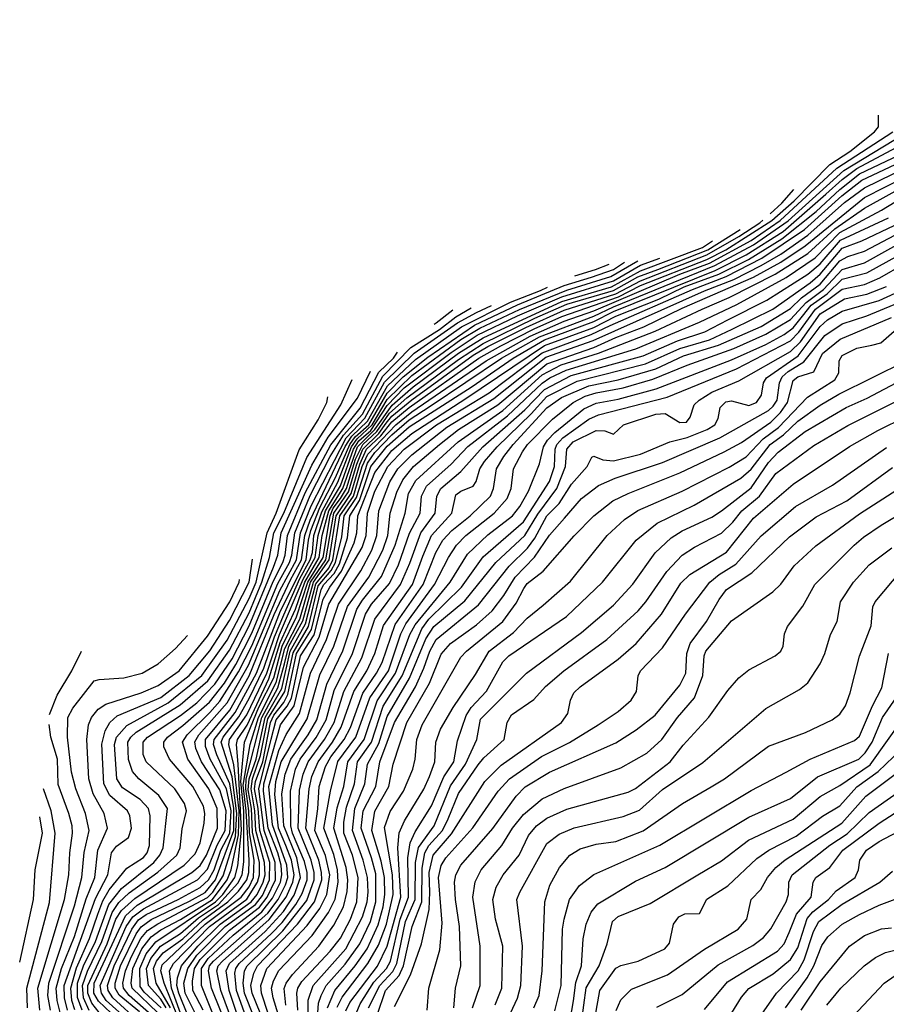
# Model space of a CAD drawing. Extents: x 997026 to 1115308, y 536381 to 619039.
# Tile 357 of 484: x 1028142 to 1031664, y 612529 to 616531. Entities that reach past the tile are written whole.
import ezdxf

# ---------------------------------------------------------------- set-up
doc = ezdxf.new("R2010")
doc.units = 0

msp = doc.modelspace()

# ---------------------------------------------------------------- linework, layer by layer
at = {"layer": '0CON20XD'}
for points in [[(1031155, 615531.4), (1031235, 615577.6), (1031344.9, 615655.1), (1031495, 615787.3), (1031575, 615848.2), (1031808.8, 615961.2), (1031965, 616051.2), (1032049.9, 616080.1), (1032262.1, 616107.9), (1032465, 616190.6), (1032635, 616230.8), (1032775, 616258.2), (1032872, 616285), (1033014.3, 616345), (1033053.5, 616375), (1033083.7, 616425), (1033090, 616465), (1033081.8, 616531)], [(1028786, 612474), (1028728.3, 612615), (1028715.9, 612665), (1028720.6, 612689.4), (1028894.9, 612855.1), (1029041.3, 612965), (1029074.1, 613005.9), (1029092.6, 613045), (1029095.1, 613114.9), (1029075.5, 613225.5), (1029073.1, 613315), (1029060.5, 613405), (1029062.5, 613445), (1029125.5, 613695), (1029191.6, 613815), (1029217.7, 613912.3), (1029235.4, 613984.6), (1029292.8, 614087.2), (1029335.6, 614245), (1029400.1, 614335), (1029428.4, 614515), (1029488.6, 614605), (1029524.3, 614725), (1029551.7, 614785), (1029609.8, 614840.2), (1029655, 614896.7), (1029725, 614954.2), (1030007.3, 615155), (1030097.2, 615205), (1030232.9, 615275), (1030345, 615324.3), (1030575.2, 615404.8), (1030665, 615450.1), (1030935, 615556.2), (1031012.1, 615595), (1031199.5, 615715), (1031289.6, 615795), (1031435, 615942), (1031515.4, 615994.6), (1031615.7, 616075), (1031632.5, 616095), (1031632.6, 616143.6)], [(1028859.4, 612485), (1028814.6, 612575), (1028809, 612615), (1028824.9, 612675), (1028861.6, 612728.4), (1028976.9, 612845), (1029100.5, 612935), (1029128.4, 612971.6), (1029157.6, 613035), (1029158, 613105), (1029118.2, 613235), (1029111.4, 613325), (1029095.9, 613405), (1029100, 613435), (1029129.9, 613515), (1029161, 613675), (1029174.5, 613704.5), (1029214.8, 613755.2), (1029231.8, 613788.2), (1029266.8, 613955), (1029328, 614052), (1029366.9, 614215), (1029377.4, 614235), (1029419.9, 614280.1), (1029441.2, 614318.8), (1029474.8, 614425.2), (1029484.2, 614515), (1029523.2, 614576.8), (1029569.6, 614715), (1029635, 614797.1), (1029725, 614876), (1029980.4, 615039.6), (1030147, 615155), (1030275, 615229.6), (1030475, 615303.7), (1030555.4, 615345), (1030968.1, 615511.9), (1031094.7, 615575.3), (1031245, 615670.5), (1031418.5, 615821.5), (1031485, 615881.7), (1031545, 615926.2), (1031925, 616129.3)], [(1028892.4, 612315), (1028788.2, 612575), (1028780.9, 612605), (1028782.8, 612637.2), (1028798.9, 612685), (1028865.4, 612765), (1028955.9, 612855), (1029082.9, 612945), (1029106.6, 612975), (1029131.5, 613025), (1029138.9, 613055), (1029137.2, 613105), (1029101.9, 613235), (1029097.9, 613315), (1029082.1, 613405), (1029087.5, 613445), (1029120.6, 613540.7), (1029150.7, 613689.3), (1029219.1, 613800.9), (1029252.6, 613957.4), (1029315.7, 614064.3), (1029355, 614229.8), (1029408.2, 614291.8), (1029426, 614325), (1029451.1, 614428.9), (1029460.9, 614515), (1029511.1, 614588.9), (1029555, 614728), (1029585, 614771.7), (1029655, 614844.1), (1029725, 614904.3), (1029810, 614960), (1030100.4, 615155), (1030255, 615242), (1030475, 615325.9), (1030555, 615364.4), (1030967.7, 615532.3), (1031124.4, 615615.6), (1031265, 615714.1), (1031491.9, 615918.1), (1031815.1, 616114.9)], [(1028858.4, 612315), (1028759.1, 612595), (1028751.2, 612665), (1028766.5, 612695), (1028912.7, 612845), (1029065, 612956.8), (1029108.7, 613025), (1029116.9, 613055), (1029116.7, 613105), (1029088.3, 613228.3), (1029083.6, 613325), (1029070.9, 613400.9), (1029074.1, 613445), (1029102.6, 613525), (1029138.8, 613695), (1029207.1, 613812.9), (1029241.4, 613965), (1029303.8, 614075), (1029345, 614238.6), (1029397.9, 614302.1), (1029414.5, 614335), (1029442.9, 614515), (1029498.4, 614595), (1029534, 614715), (1029557.1, 614765), (1029670, 614885), (1029735, 614937.1), (1030038, 615145), (1030217.1, 615245), (1030355, 615306.2), (1030475, 615347.2), (1030825, 615496.4), (1030945, 615541.7), (1031115, 615633.5), (1031233.1, 615715), (1031462.6, 615927.4), (1031691, 616075)], [(1028887.7, 612505), (1028846.1, 612585), (1028843.7, 612623.7), (1028852.6, 612675), (1028875, 612711.4), (1028995, 612830.1), (1029116.4, 612923.6), (1029148.1, 612965), (1029180.8, 613035), (1029179.6, 613105), (1029135.5, 613235), (1029113.1, 613405), (1029163.7, 613606.3), (1029183.9, 613685), (1029229.2, 613740.8), (1029246.1, 613773.9), (1029282.5, 613945), (1029338.8, 614031.2), (1029375, 614175.5), (1029401.8, 614225), (1029449.9, 614290.1), (1029501.3, 614405), (1029511.9, 614445), (1029516.2, 614515), (1029585, 614690.7), (1029655, 614780.5), (1029735, 614849.2), (1029955, 614991.5), (1030275, 615206.6), (1030475, 615280.2), (1030565, 615326.2), (1030740, 615395), (1030842.8, 615445), (1030983.1, 615496.9), (1031103.5, 615556.5), (1031240.1, 615639.9), (1031378.5, 615751.5), (1031475, 615841), (1031555, 615904.3), (1031717.8, 615982.2)], [(1028988.8, 612335), (1028880.8, 612605), (1028880, 612675), (1028907.1, 612715), (1029010, 612810), (1029125.6, 612904.4), (1029169.6, 612960.4), (1029201.5, 613025), (1029207.7, 613055), (1029203.9, 613095), (1029190.8, 613145), (1029151.7, 613245), (1029132.6, 613395), (1029134.4, 613425), (1029201.7, 613665), (1029258, 613742), (1029295, 613899), (1029358.3, 614021.7), (1029398.5, 614155), (1029534, 614386), (1029549.6, 614435), (1029555.9, 614525), (1029585, 614615.2), (1029638.3, 614715), (1029705.1, 614785), (1029836.2, 614885), (1030050.3, 615015), (1030265, 615177), (1030465, 615250.8), (1030541.6, 615288.4), (1030876.4, 615435), (1031013.2, 615486.8), (1031158.9, 615561.1), (1031331.8, 615678.2), (1031483.9, 615815), (1031565, 615878.6), (1031768.8, 615975)], [(1029056.8, 612395), (1028993, 612585), (1028980.3, 612665), (1028994.7, 612695), (1029139.4, 612825), (1029213.4, 612906.6), (1029257, 612973), (1029283.3, 613045), (1029267.9, 613125), (1029215.7, 613255), (1029206.7, 613385), (1029220.9, 613465), (1029244, 613525), (1029314.3, 613625), (1029348.8, 613685), (1029389.6, 613830.4), (1029454.8, 613965.2), (1029512.3, 614135), (1029535, 614172), (1029612.4, 614267.6), (1029668, 614395), (1029708.9, 614525), (1029721.6, 614605), (1029752.1, 614657.9), (1029923.3, 614815), (1030105, 614942.6), (1030265, 615086.9), (1030342.3, 615127.7), (1030494.6, 615175.4), (1030725.1, 615264.9), (1030915.5, 615354.5), (1031025, 615401.5), (1031212.9, 615497.1), (1031345, 615580.7), (1031455, 615681.6), (1031575, 615764.7), (1031965, 615980)], [(1029029.6, 612395), (1028959.8, 612585), (1028943.2, 612665), (1028948.9, 612685), (1028966.4, 612705), (1029156, 612874), (1029225.1, 612965), (1029252.4, 613025), (1029257.2, 613055), (1029246, 613115), (1029223.5, 613175), (1029193.2, 613245), (1029178.2, 613381.8), (1029182.7, 613435), (1029204.7, 613514.7), (1029310.7, 613689.3), (1029361.5, 613868.5), (1029419.1, 613985), (1029474.4, 614145.6), (1029560.7, 614265), (1029618.3, 614375), (1029637.5, 614435), (1029647.7, 614525), (1029675, 614610.3), (1029699, 614661), (1029742.6, 614715), (1029848.1, 614805), (1029925.8, 614865), (1030085.4, 614965), (1030285, 615132.4), (1030475, 615198.3), (1030565, 615239.9), (1030678, 615282), (1030835, 615358.3), (1031125, 615484.9), (1031235, 615545.4), (1031335, 615612.1), (1031575, 615808), (1031831.6, 615938.4)], [(1029066.9, 612465), (1029023.6, 612585), (1029016.8, 612655), (1029020, 612675), (1029034.3, 612695), (1029165, 612817.2), (1029208.1, 612861.9), (1029264.2, 612935), (1029290, 612980), (1029309.9, 613035), (1029310.1, 613065), (1029299.8, 613109.8), (1029250.2, 613225), (1029243.4, 613255), (1029242.4, 613395), (1029262.9, 613485), (1029281.6, 613525), (1029347, 613613), (1029387.5, 613685), (1029420.3, 613805), (1029494.7, 613955), (1029547, 614115), (1029571.2, 614155), (1029645, 614240), (1029681.6, 614315), (1029726.2, 614443.8), (1029768.9, 614525), (1029774.5, 614595), (1029795.5, 614635), (1029895.9, 614725), (1029963.9, 614796.1), (1030125, 614921.1), (1030265, 615053.6), (1030296.1, 615075), (1030363.3, 615106.7), (1030646.6, 615193.4), (1030905, 615301.7), (1031056.7, 615373.3), (1031256.8, 615483.2), (1031375, 615562.6), (1031475, 615665.7), (1031645, 615756.3), (1031811.1, 615858.9)], [(1031192.3, 615742.5), (1031240.2, 615785), (1031287.8, 615840.5)], [(1028755.2, 612515.2), (1028696.9, 612615), (1028686.2, 612675), (1028698.2, 612705), (1028725, 612737.8), (1028805, 612795.4), (1028887.3, 612872.7), (1028987.2, 612945), (1029031.7, 612988.3), (1029064.4, 613035), (1029072.5, 613065), (1029074.1, 613115), (1029062.6, 613315), (1029050.5, 613419.5), (1029078.6, 613585), (1029111.7, 613695), (1029183.5, 613836.5), (1029218.8, 613975), (1029280, 614095), (1029324, 614245), (1029385.6, 614335), (1029418.9, 614525), (1029477.8, 614612.2), (1029511.8, 614725), (1029536.4, 614785), (1029601.2, 614848.8), (1029631.5, 614891.5), (1029655, 614919.3), (1029735, 614986.4), (1029985, 615167), (1030045, 615202.2), (1030199.5, 615280.5), (1030355, 615350.2), (1030565, 615416.9), (1030665, 615470.2), (1030935, 615574.7), (1031065, 615649.5), (1031150.2, 615705), (1031162.5, 615715.9)], [(1029094.3, 612475), (1029055.2, 612575), (1029050, 612615), (1029055.7, 612665), (1029065.9, 612685), (1029211.7, 612828.3), (1029308.4, 612951.6), (1029338.7, 613035), (1029338.7, 613065), (1029327.1, 613115), (1029273, 613245), (1029279.4, 613399.4), (1029293.4, 613465), (1029314.9, 613515), (1029381.2, 613605), (1029420.3, 613675), (1029459, 613801), (1029532.2, 613937.8), (1029584.6, 614095), (1029690.2, 614235), (1029727.5, 614322.5), (1029772.4, 614445), (1029830, 614525), (1029836.6, 614595), (1029853.4, 614625), (1029934.9, 614695.1), (1030024.2, 614795), (1030195.3, 614944.7), (1030275, 615027.6), (1030383.6, 615085), (1030675.3, 615165), (1030815, 615226.2), (1030927.2, 615262.8), (1031020.7, 615310.7), (1031179.2, 615390.8), (1031345, 615496.9), (1031395, 615538.5), (1031477.8, 615635), (1031673.2, 615725)], [(1029119.3, 612495), (1029086.7, 612575), (1029081.8, 612605), (1029092.8, 612655), (1029108.4, 612685), (1029270.9, 612855), (1029339.6, 612945), (1029369.3, 613035), (1029368.8, 613065), (1029357.2, 613115), (1029305.4, 613245), (1029318, 613405), (1029328.8, 613455), (1029354.5, 613515), (1029413.3, 613595), (1029448.2, 613655), (1029499.3, 613800.7), (1029553.2, 613885), (1029585.1, 613955), (1029620.8, 614069.2), (1029737.8, 614235), (1029780.2, 614350.2), (1029815.4, 614435), (1029898.5, 614525), (1029915, 614599.2), (1029934.5, 614615), (1029985, 614635.4), (1029996.6, 614653.4), (1030012.2, 614705), (1030031, 614735), (1030082.6, 614795), (1030221.3, 614928.7), (1030285, 614999.6), (1030408.3, 615061.7), (1030685, 615132.3), (1030825, 615195.1), (1030945, 615230.3), (1031037.5, 615272.5), (1031203.6, 615355), (1031355, 615461), (1031395, 615496.4), (1031485, 615601.8), (1031565, 615631.6), (1031696.7, 615695)], [(1028737.4, 612515), (1028715, 612549.6), (1028665.3, 612605), (1028657.7, 612675), (1028675, 612715), (1028714.6, 612765.4), (1028795, 612817.4), (1028869.1, 612880.9), (1028950.4, 612935), (1029028.8, 613021.2), (1029045.6, 613055), (1029052.4, 613107.6), (1029052.7, 613315), (1029040.5, 613435), (1029055.4, 613595), (1029113.5, 613736.5), (1029174.2, 613855.8), (1029209.1, 613985), (1029266.6, 614103.4), (1029312.4, 614245), (1029374.8, 614345), (1029403.2, 614515), (1029416.1, 614545), (1029445.5, 614585), (1029469.5, 614625), (1029506.9, 614745), (1029535.9, 614805), (1029593.1, 614856.9), (1029645, 614931.2), (1029715, 614994.5), (1029925, 615150.1), (1030025, 615215.4), (1030235, 615317.6), (1030365, 615374.4), (1030555, 615429.7), (1030654.5, 615485.5), (1030735, 615515.9), (1030938.4, 615595), (1031070.2, 615678)], [(1029179.6, 612405), (1029124.9, 612575), (1029121.7, 612605), (1029146.3, 612675), (1029310.5, 612849.5), (1029361.6, 612918.4), (1029389.9, 612975), (1029402.9, 613055), (1029384.3, 613134.3), (1029341.6, 613235), (1029353.6, 613323.6), (1029359.6, 613415), (1029384.5, 613495), (1029406.5, 613535), (1029460.5, 613605), (1029486.5, 613653.5), (1029536, 613794), (1029592.2, 613875), (1029615, 613918.8), (1029667.6, 614072.4), (1029782, 614235), (1029833, 614365), (1029861.5, 614415), (1029898, 614455), (1029972.3, 614515), (1030055.2, 614595), (1030068.1, 614625), (1030079.8, 614705), (1030110.2, 614755), (1030147.1, 614805), (1030285, 614953.4), (1030343.7, 614995), (1030455, 615042.6), (1030575, 615067.5), (1030728, 615112), (1030840, 615165), (1030982, 615208), (1031155, 615284.5), (1031275, 615357.2), (1031319.6, 615400.4), (1031395, 615455.5), (1031475, 615550.4), (1031508.3, 615568.3), (1031575, 615590.4), (1031725, 615668.4)], [(1028716.1, 612515), (1028648.1, 612578.1), (1028631.2, 612601.2), (1028629.5, 612675), (1028656.2, 612733.8), (1028695, 612783.4), (1028938.2, 612945), (1028966.9, 612975), (1029016, 613045), (1029027.9, 613092.1), (1029043.1, 613236.9), (1029029.2, 613505), (1029022.8, 613585), (1029026.9, 613605), (1029066.1, 613663.9), (1029155, 613852), (1029200.4, 613999.6), (1029262.1, 614135), (1029300.7, 614245), (1029359.6, 614345), (1029371.5, 614435), (1029398, 614535), (1029455.1, 614625), (1029515.4, 614795), (1029585.9, 614865), (1029656, 614964), (1029740.7, 615039.3), (1029924.7, 615175), (1030025, 615238.5), (1030345, 615385.9), (1030547.4, 615445), (1030665, 615510.5), (1030917.4, 615605), (1030958.1, 615632)], [(1030307.5, 614907.5), (1030390.8, 614975), (1030439.8, 615000.2), (1030485, 615014.5), (1030595, 615034.5), (1030715, 615069.7), (1030855, 615127.5), (1031045, 615194.1), (1031175, 615252.2), (1031275, 615312.9), (1031337.9, 615382.1), (1031409.5, 615435), (1031485, 615515.9), (1031575, 615542.5), (1031765, 615647.8)], [(1029271.7, 612505), (1029268.7, 612575), (1029272.9, 612595), (1029288.6, 612621.4), (1029403.9, 612745), (1029445, 612798.3), (1029486.3, 612875), (1029511.7, 612945), (1029516.9, 613045), (1029493.9, 613135), (1029459.9, 613225), (1029458.9, 613268.9), (1029470.3, 613329.7), (1029502.3, 613425), (1029515.3, 613515), (1029571.2, 613595), (1029619.2, 613740.8), (1029696.1, 613863.9), (1029776.2, 614055), (1029805.3, 614095), (1029937, 614225), (1030025, 614347.5), (1030189.3, 614490.7), (1030295.5, 614654.5), (1030314.9, 614715), (1030318.2, 614785), (1030324.9, 614805), (1030348.9, 614831.1), (1030455, 614907.1), (1030495, 614925.4), (1030773.7, 614996.3), (1031055, 615111.9), (1031275, 615225.3), (1031309.3, 615260.7), (1031376.7, 615355), (1031485, 615435.9), (1031575, 615455.3), (1031638.1, 615481.9), (1031835.2, 615595)], [(1029472.8, 612987.2), (1029475.5, 613035), (1029468.9, 613085), (1029418.7, 613245), (1029432.4, 613327.6), (1029458.6, 613415), (1029474.9, 613515), (1029541.4, 613605), (1029595, 613762.1), (1029668.9, 613875), (1029727.9, 614032.1), (1029748.8, 614071.2), (1029891.2, 614245), (1029961.9, 614358.1), (1030045, 614437.2), (1030145, 614514.1), (1030175, 614552.1), (1030209.2, 614615), (1030255, 614725.8), (1030270.5, 614795), (1030287.4, 614822.6), (1030316.5, 614853.5), (1030435, 614949.9), (1030485, 614973), (1030575, 614988.9), (1030728.8, 615031.2), (1031035, 615148.5), (1031175, 615211), (1031248.5, 615251.5), (1031285, 615278.6), (1031323.7, 615326.3), (1031359.4, 615370.6), (1031423.4, 615416.6), (1031485, 615475.9), (1031585, 615502.3), (1031754.9, 615595.1)], [(1028628.6, 612498.6), (1028546.6, 612566.6), (1028530, 612595), (1028530, 612615), (1028551.1, 612685), (1028615, 612815), (1028635, 612843.6), (1028676.6, 612873.4), (1028831.5, 612948.5), (1028895, 612984.1), (1028937.2, 613035), (1029011.7, 613235), (1029012.5, 613325), (1028996.4, 613425), (1028943.2, 613543.2), (1028929.8, 613585), (1028931.6, 613605), (1029017.7, 613715), (1029103.6, 613875), (1029202.3, 614127.7), (1029305.5, 614335), (1029316.2, 614415), (1029325.1, 614455), (1029361.9, 614548.1), (1029425, 614669.8), (1029483, 614805), (1029505.1, 614834.9), (1029560.2, 614885), (1029635, 615013.7), (1029700, 615080), (1029800, 615160), (1029991, 615289), (1030165, 615371.7), (1030355, 615450.5), (1030466.4, 615485), (1030554.9, 615515), (1030599.4, 615545.1)], [(1028677.6, 612485), (1028586.2, 612565), (1028563.7, 612595), (1028561.5, 612615), (1028571.6, 612665), (1028596, 612724), (1028633.6, 612796.4), (1028661.3, 612828.7), (1028703.5, 612856.5), (1028905, 612962.6), (1028927.2, 612985), (1028969.3, 613050.7), (1029018.9, 613211.1), (1029023.9, 613305), (1029005, 613453.8), (1028960.9, 613595), (1028968.5, 613615), (1029033.1, 613696.9), (1029075, 613772.2), (1029133.8, 613895), (1029177.3, 614022.7), (1029215, 614112.2), (1029280.7, 614259.3), (1029322.4, 614335), (1029331.3, 614365), (1029337.6, 614435), (1029369.9, 614530.1), (1029435, 614651.1), (1029490.7, 614795), (1029512.9, 614827.1), (1029574.5, 614885), (1029635, 614987.6), (1029735, 615084.7), (1029935, 615230.7), (1030012.7, 615277.3), (1030172.8, 615352.8), (1030365, 615432.2), (1030545, 615487.2), (1030654.2, 615551.5)], [(1028702.9, 612495), (1028598.8, 612595), (1028594.3, 612615), (1028601.9, 612675), (1028638.5, 612755), (1028676.4, 612803.6), (1028715, 612832.1), (1028795, 612873.7), (1028925, 612954.8), (1028985.4, 613035), (1029000.9, 613075), (1029031.5, 613218.5), (1029033.3, 613315), (1029023.8, 613396.2), (1029011.8, 613501.8), (1028992.3, 613585), (1028994.4, 613605), (1029064.3, 613705), (1029146, 613875), (1029197.8, 614032.2), (1029293.3, 614256.7), (1029343.3, 614345), (1029355.2, 614435), (1029385.1, 614534.9), (1029445, 614636.3), (1029498.4, 614785), (1029520.4, 614819.6), (1029568.4, 614861.6), (1029635, 614963.4), (1029705, 615034.6), (1029895, 615178.5), (1030001.5, 615248.5), (1030165, 615327.7), (1030345, 615405), (1030555, 615469), (1030665, 615532.7), (1030743.9, 615562.1)], [(1028995, 612413), (1028921.9, 612595), (1028908.6, 612665), (1028913.7, 612685), (1028929.8, 612705), (1029150, 612900), (1029192.1, 612955), (1029222.5, 613015), (1029231.6, 613045), (1029227.2, 613095), (1029168.9, 613258.9), (1029154.4, 613415), (1029195, 613561), (1029225, 613625.6), (1029279.5, 613710.5), (1029323.5, 613875), (1029388.1, 614011.9), (1029437.3, 614155), (1029528.8, 614291.2), (1029572.7, 614375), (1029593.1, 614435), (1029601.2, 614535), (1029646.7, 614653.3), (1029678.6, 614705), (1029735, 614762.8), (1029878.4, 614875), (1030069.2, 614990.8), (1030280.4, 615159.6), (1030473.1, 615226.8), (1030925, 615428.6), (1031044.4, 615475.6), (1031155, 615531.4)], [(1030398.4, 615490), (1030481.9, 615515), (1030537.7, 615537.8)], [(1028630.2, 612455), (1028520, 612555), (1028501.1, 612585), (1028498.5, 612605), (1028525.3, 612685), (1028597.5, 612835), (1028625, 612872.3), (1028656.1, 612893.9), (1028786.4, 612955), (1028875, 613004.2), (1028908.9, 613035), (1028931.9, 613075), (1028958.6, 613155), (1028995.4, 613225), (1029000.6, 613315), (1028982.9, 613405), (1028916, 613525), (1028896.9, 613576.9), (1028896.8, 613605), (1028995.5, 613725), (1029075, 613864.2), (1029176.6, 614113.4), (1029243, 614255), (1029287.7, 614335), (1029300.7, 614435), (1029323, 614497), (1029464.2, 614795.8), (1029491.8, 614838.2), (1029555, 614899.2), (1029636.7, 615043.3), (1029750.1, 615149.9), (1029937.6, 615282.4), (1030137.2, 615382.8), (1030259.1, 615430.9), (1030287.2, 615444)], [(1029314.3, 612495), (1029314.1, 612545.9), (1029334.3, 612605), (1029467, 612755), (1029535.7, 612885), (1029554.3, 612945), (1029558.6, 612985), (1029555.8, 613045), (1029538.3, 613115), (1029494.2, 613235), (1029504.1, 613325), (1029544.7, 613425), (1029555.1, 613505), (1029601.3, 613588.7), (1029635, 613699.4), (1029726.8, 613855), (1029791.9, 614015), (1029825.1, 614064.9), (1029950.8, 614169.2), (1030077.7, 614325), (1030195, 614433.9), (1030248.3, 614521.7), (1030324.6, 614625.4), (1030359.9, 614715), (1030365.8, 614785), (1030391.3, 614815), (1030485, 614861.9), (1030520.4, 614860.4), (1030555, 614846.7), (1030595.6, 614885), (1030728, 614928), (1030765, 614929.8), (1030825, 614893.6), (1030851.9, 614895), (1030867.3, 614915), (1030882.7, 614965), (1030903.3, 614985), (1030955, 615017.5), (1031065, 615063.3), (1031275, 615181.9), (1031315, 615221.1), (1031395, 615334.9), (1031494.1, 615395.9), (1031585, 615415.9), (1031665, 615446.1)], [(1029353.9, 612495), (1029356.7, 612533.3), (1029366.5, 612565), (1029387.6, 612605), (1029465, 612691.6), (1029524, 612775), (1029567.6, 612865), (1029589.8, 612945), (1029588.8, 613058.8), (1029572, 613125), (1029529.8, 613245), (1029537.8, 613315), (1029589.4, 613415), (1029605.3, 613515), (1029665.1, 613675), (1029750.1, 613819.9), (1029785, 613894.7), (1029808.2, 613965), (1029835, 614011.9), (1030007.1, 614152.9), (1030130.7, 614309.3), (1030206.4, 614383.6), (1030235.8, 614424.2), (1030285, 614514.1), (1030335.1, 614564.9), (1030385, 614643.8), (1030448.2, 614715), (1030466.9, 614753.1), (1030475, 614757.5), (1030512.6, 614742.6), (1030555, 614738.4), (1030665, 614764.5), (1030784.4, 614815.6), (1030855, 614833.4), (1030935.9, 614865), (1030966.8, 614885), (1030980.7, 614910.7), (1030989.1, 614955), (1031012, 614978), (1031035, 614981.2), (1031105, 614962.7), (1031136.2, 614975), (1031157.5, 615005), (1031165.7, 615055), (1031177.4, 615075), (1031306.5, 615165), (1031395, 615284), (1031425, 615311.4), (1031485, 615346.4), (1031635, 615390.3), (1031700.5, 615419.5)], [(1028583.9, 612463.9), (1028493.3, 612545), (1028473.6, 612575), (1028469.2, 612605), (1028574.9, 612845), (1028601.8, 612885), (1028645, 612917.6), (1028864.8, 613035), (1028905, 613078.2), (1028944.2, 613175.8), (1028977.2, 613235), (1028981.5, 613315), (1028955, 613400.7), (1028880.2, 613515), (1028858.2, 613568.2), (1028853.7, 613596.3), (1028869.7, 613625), (1028985.2, 613755), (1029072, 613908), (1029199.4, 614210.6), (1029267.2, 614335), (1029283.4, 614445), (1029326.5, 614555), (1029469.1, 614830.9), (1029545, 614910.8), (1029625, 615057.7), (1029744.5, 615175.5), (1029921.7, 615298.3), (1029998.5, 615341.5), (1030059.4, 615369.1)], [(1029392.8, 612515), (1029423.2, 612585), (1029505.6, 612685), (1029553.7, 612755), (1029598.4, 612851.6), (1029619.2, 612925), (1029626.4, 612975), (1029624.9, 613045), (1029611, 613111), (1029573, 613235), (1029585, 613314.5), (1029642.7, 613415), (1029659.6, 613505), (1029715.1, 613675), (1029807.4, 613835), (1029855, 613952.5), (1029893, 613995), (1029998.3, 614071.7), (1030061.5, 614128.5), (1030109.6, 614190.4), (1030155.5, 614265), (1030233.7, 614346.3), (1030295, 614435.8), (1030356.2, 614505), (1030425, 614584.7), (1030495, 614637.5), (1030562, 614668), (1030755, 614731.5), (1030988, 614832), (1031185, 614942.1), (1031205, 614959.7), (1031220.5, 614985), (1031230.6, 615055), (1031240.6, 615079.4), (1031265, 615101.6), (1031329.6, 615140.4), (1031415, 615247.1), (1031485, 615295.1), (1031585, 615326.9), (1031696.6, 615373.4)], [(1028564.4, 612444.4), (1028461.4, 612541.4), (1028443.5, 612575), (1028444.6, 612615), (1028571.5, 612888.5), (1028618.5, 612931.5), (1028841.4, 613065), (1028875, 613093.4), (1028901.2, 613135), (1028945.3, 613245), (1028944.7, 613325), (1028910.9, 613405), (1028824.6, 613525), (1028803.9, 613595), (1028822.5, 613625), (1028915, 613714.5), (1028955, 613761.5), (1029030.7, 613880.7), (1029085, 613986.7), (1029190.8, 614239.2), (1029238.2, 614325), (1029248.5, 614355), (1029260.3, 614445), (1029322.5, 614597.5), (1029404.3, 614755.7), (1029458, 614842), (1029535, 614927.8), (1029618.4, 615081.6), (1029731.1, 615198.9), (1029847.6, 615272.4), (1029915, 615322.8), (1029976.8, 615359.5)], [(1029826.7, 615293.7), (1029835, 615298.3), (1029902.1, 615351.2)], [(1029432.6, 612517.4), (1029452.2, 612557.8), (1029556.9, 612695), (1029600.5, 612769.5), (1029632.9, 612855), (1029659.3, 612975), (1029656.7, 613055), (1029625, 613247.1), (1029647.5, 613312.5), (1029701.9, 613395), (1029739.1, 613485), (1029749.8, 613525), (1029756, 613605), (1029778, 613665), (1029935, 613940.4), (1029957.6, 613965), (1030106, 614085), (1030160.3, 614159.7), (1030191.1, 614218.9), (1030205, 614239.7), (1030270.1, 614289.9), (1030395, 614432.5), (1030475.9, 614515), (1030553.1, 614575), (1030614.6, 614605.4), (1030825, 614689.8), (1031005, 614774.1), (1031075, 614812.3), (1031195, 614895.6), (1031234.2, 614935), (1031262.1, 614975), (1031285.2, 615065), (1031305, 615079.5), (1031369.8, 615100.2), (1031405, 615174.3), (1031477.1, 615232.9), (1031685, 615319.9)], [(1029467.9, 612502.1), (1029483.6, 612536.4), (1029595.7, 612684.3), (1029635, 612765.3), (1029691.2, 612965), (1029678.5, 613165), (1029684.6, 613225.4), (1029705.8, 613274.2), (1029785, 613403.2), (1029807.5, 613455), (1029828.8, 613515), (1029833.5, 613595), (1029852.5, 613647.5), (1029903, 613735), (1029995, 613869.6), (1030049.4, 613965), (1030149.3, 614040.7), (1030205, 614099.2), (1030269, 614151), (1030380.5, 614249.5), (1030529.3, 614435), (1030600.3, 614499.7), (1030654, 614536), (1030835, 614614.8), (1031025, 614711.9), (1031095, 614754.8), (1031163.1, 614826.9), (1031226.2, 614873.8), (1031343.5, 614996.5), (1031455, 615067.7), (1031471.2, 615095), (1031473.2, 615145), (1031485, 615165.8), (1031545, 615196.2), (1031605, 615208.4), (1031642.1, 615217.9), (1031696.5, 615265)], [(1028465, 612496.1), (1028435, 612533.7), (1028419.1, 612575), (1028418.4, 612605), (1028496.8, 612775), (1028533.1, 612875), (1028555, 612910.7), (1028610.3, 612959.7), (1028810.5, 613095), (1028855, 613140.5), (1028875.7, 613185), (1028891.9, 613265), (1028894.1, 613305), (1028888.3, 613335), (1028845, 613414.3), (1028750.4, 613525), (1028727.7, 613575), (1028726.9, 613595), (1028742.4, 613615), (1028805, 613661.7), (1028912.6, 613757.4), (1028973.9, 613835), (1029019.8, 613910.2), (1029085, 614036.9), (1029172.2, 614247.8), (1029211.1, 614325), (1029220.7, 614355), (1029229.9, 614435), (1029302.7, 614607.3), (1029406.9, 614803.1), (1029525, 614952.7), (1029601.3, 615098.7), (1029661.4, 615155), (1029677.1, 615179.9)], [(1029502.3, 612475), (1029525, 612531.7), (1029581.2, 612618.8), (1029632.1, 612675), (1029648.4, 612705), (1029687.8, 612875), (1029722.7, 612965), (1029719.1, 613125), (1029728.8, 613185), (1029749.8, 613230.2), (1029815, 613335.8), (1029865.9, 613454.1), (1029906.5, 613515), (1029920.7, 613599.3), (1029956.8, 613703.2), (1029977.3, 613735), (1030038.6, 613801.4), (1030105, 613920.4), (1030129.6, 613945), (1030364.6, 614105), (1030510.7, 614245), (1030648, 614415), (1030732.5, 614485), (1030882.8, 614557.2), (1031072.4, 614667.6), (1031115, 614703.7), (1031192.5, 614805), (1031246.7, 614843.3), (1031305, 614899), (1031395, 614964.8), (1031471.1, 615008.9), (1031745.3, 615145)], [(1029559, 612515), (1029605.4, 612605), (1029658.1, 612661.9), (1029674.8, 612695.2), (1029710.2, 612865), (1029749.6, 612955), (1029750.2, 613105), (1029763, 613167), (1029825.9, 613255), (1029892.9, 613417.1), (1029954.2, 613505), (1030000, 613605), (1030015, 613687.5), (1030201.1, 613875), (1030425, 614040), (1030555, 614151.6), (1030633.8, 614236.2), (1030725, 614364.6), (1030789.3, 614425), (1030835, 614453.1), (1030955, 614509.1), (1030994.9, 614535.1), (1031115, 614628), (1031185, 614731), (1031225, 614773.3), (1031335, 614856.6), (1031501.2, 614955), (1031587, 614993), (1031845, 615130)], [(1028424.1, 612504.1), (1028401.2, 612555), (1028396.7, 612605), (1028416.8, 612663.2), (1028475.3, 612784.7), (1028517.7, 612902.3), (1028545, 612943.5), (1028587.2, 612982.8), (1028703.5, 613066.5), (1028779.8, 613135), (1028794.4, 613165), (1028802.4, 613242.4), (1028819.8, 613315), (1028811.6, 613345), (1028772.6, 613405), (1028655.2, 613515.2), (1028644, 613545), (1028643.4, 613595), (1028661.6, 613615), (1028795, 613703.3), (1028861.8, 613755), (1028935, 613829.8), (1029005, 613933.7), (1029075, 614066.9), (1029173.7, 614306.3), (1029190.8, 614355), (1029204.2, 614445), (1029329.5, 614720.5), (1029395.9, 614834.1), (1029515, 614992.2), (1029567.7, 615102.7)], [(1028395.1, 612505.1), (1028377.2, 612557.2), (1028376.7, 612615), (1028401.1, 612685), (1028449.3, 612785), (1028504.5, 612935), (1028555, 612999.4), (1028686.3, 613105), (1028711.3, 613135), (1028724.8, 613165), (1028742, 613325), (1028707.7, 613377.7), (1028625.4, 613445.4), (1028600.7, 613475), (1028584.4, 613524.4), (1028581.9, 613595), (1028593.1, 613615), (1028615.1, 613634.9), (1028793.6, 613746.4), (1028906.7, 613843.3), (1028995, 613968.4), (1029075, 614120.4), (1029126.5, 614245), (1029156.9, 614345), (1029175.2, 614445), (1029215.8, 614525), (1029308.4, 614751.6), (1029447.4, 614965), (1029493.1, 615067.9)], [(1029594.6, 612485), (1029629.1, 612585), (1029684, 612646), (1029701.6, 612685), (1029736.6, 612845), (1029776.8, 612945), (1029778.1, 613081.9), (1029788.8, 613145), (1029805.3, 613174.7), (1029860.2, 613235), (1029883.1, 613283.1), (1029925, 613386.2), (1030005, 613502.4), (1030028.7, 613531.3), (1030110.9, 613605), (1030122.7, 613675), (1030141.3, 613705), (1030231.5, 613768.5), (1030278.6, 613821.3), (1030353.9, 613885), (1030527.6, 614012.4), (1030655, 614128.4), (1030687.3, 614165), (1030771.5, 614288.5), (1030835, 614354.2), (1030885, 614387.6), (1030995, 614443.5), (1031040.9, 614489.1), (1031077, 614535), (1031149, 614595), (1031215, 614686.1), (1031369.4, 614800.6), (1031508.2, 614881.8), (1031901.6, 615078.4)], [(1028366.2, 612506.2), (1028353.9, 612545), (1028349.5, 612595), (1028372.6, 612677.4), (1028425, 612796.3), (1028459.2, 612895), (1028480.1, 612949.9), (1028505.9, 612994.1), (1028577.8, 613082.2), (1028645, 613125.2), (1028660, 613145), (1028668.9, 613175), (1028671.5, 613295), (1028665.9, 613325), (1028631.8, 613361.8), (1028559.6, 613409.6), (1028537, 613445), (1028527, 613585), (1028534.9, 613615), (1028577.3, 613662.7), (1028745, 613753.9), (1028882.5, 613865), (1028985, 614008.9), (1029075, 614178.1), (1029103.1, 614245), (1029147.4, 614445), (1029184.6, 614525), (1029277.4, 614782.6), (1029355, 614905.3), (1029390.3, 614975), (1029394.3, 614998)], [(1029217.5, 612405), (1029172, 612555), (1029165.6, 612595), (1029173.1, 612625), (1029195, 612667), (1029330.9, 612809.1), (1029397.2, 612902.8), (1029423.8, 612956.2), (1029436.6, 613025), (1029434.1, 613075), (1029418.2, 613138.2), (1029378.2, 613245), (1029404.4, 613395), (1029434.5, 613515.5), (1029507.9, 613615), (1029565.5, 613775), (1029640.3, 613885), (1029691, 614035), (1029711.4, 614075), (1029828.4, 614235), (1029884.2, 614345), (1029916.7, 614395), (1029955.2, 614435), (1030070.9, 614525), (1030123.3, 614585), (1030138.9, 614625), (1030148.9, 614705), (1030185.2, 614775), (1030205.5, 614805), (1030307.5, 614907.5)], [(1029665, 612520.8), (1029730.6, 612649.4), (1029774.8, 612775), (1029805.7, 612914.3), (1029809, 612985), (1029806.6, 613065), (1029822.1, 613135), (1029897.4, 613222.6), (1030031.7, 613435), (1030099.2, 613500.8), (1030344.6, 613675), (1030369.4, 613710.6), (1030380, 613765), (1030393.9, 613795), (1030420.1, 613819.9), (1030575, 613931.8), (1030648, 613995), (1030750.2, 614115), (1030829, 614241), (1030865, 614276.2), (1031015, 614366.6), (1031125.1, 614504.9), (1031285, 614642.8), (1031515, 614795.8), (1031629.2, 614860.8), (1031745, 614917.8)], [(1029797.8, 612505), (1029805.3, 612595), (1029850, 612750), (1029858.8, 612858.8), (1029843.5, 613045), (1029855, 613093.8), (1029873.7, 613125), (1029983.7, 613246.3), (1030086.5, 613395), (1030132.3, 613445), (1030263.3, 613536.7), (1030377.1, 613592.9), (1030493.5, 613665), (1030575, 613719.7), (1030626.9, 613765), (1030649.4, 613800.6), (1030655.3, 613864.7), (1030665.2, 613884.8), (1030755, 613977.7), (1030848.4, 614115), (1030947.1, 614245), (1030984.3, 614275.7), (1031052.2, 614317.8), (1031155, 614433.7), (1031295, 614552.5), (1031445, 614639.2), (1031665, 614791.7)], [(1029905.7, 612515), (1029913.7, 612595), (1029934.3, 612685), (1029929.8, 612845), (1029912.6, 612955), (1029908.8, 613025), (1029914, 613056), (1029934.8, 613095), (1030065, 613243.7), (1030159.3, 613375), (1030196.7, 613413.3), (1030295, 613473), (1030565, 613591.9), (1030647.3, 613645), (1030725, 613703.9), (1030825, 613825.6), (1030849, 613875), (1030854, 613955), (1030867.3, 613995), (1030933.5, 614085), (1030985.1, 614174.9), (1031015.3, 614215), (1031117.5, 614282.5), (1031270.4, 614429.6), (1031379.4, 614510.6), (1031504, 614576), (1031689.6, 614710.4)], [(1029982.2, 612515), (1030013.8, 612605), (1030013.8, 612765), (1029983.7, 612965), (1029993.1, 613026.9), (1030016.8, 613075), (1030101.9, 613175), (1030145.2, 613245), (1030189.2, 613300.8), (1030265, 613364.2), (1030355, 613406.5), (1030585, 613490.3), (1030690.2, 613549.8), (1030751.8, 613605), (1030814.9, 613695.1), (1030884, 613775), (1030918.7, 613865), (1030924.3, 613945), (1030930.8, 613965), (1031035, 614087.9), (1031203.6, 614205), (1031235, 614236.4), (1031289.1, 614310.9), (1031377.2, 614392.8), (1031555, 614523), (1031745, 614645.2)], [(1030073.7, 612526.3), (1030101.2, 612595), (1030105.6, 612765), (1030075.3, 612874.7), (1030064.3, 612955), (1030078.1, 613005), (1030106.3, 613055), (1030172.4, 613135), (1030210, 613215), (1030242.6, 613255), (1030285, 613285.7), (1030365, 613321.7), (1030615, 613391.9), (1030645, 613406.9), (1030785.2, 613515), (1030838.1, 613581.9), (1030943.3, 613696.7), (1031020.4, 613805), (1031065, 613855.5), (1031105, 613888.2), (1031212.9, 613945), (1031235.3, 613964.7), (1031245.5, 613985), (1031251.1, 614035), (1031262.5, 614065), (1031325, 614147.8), (1031374.4, 614235.6), (1031534, 614395), (1031571.8, 614428.2), (1031643.8, 614476.2), (1031831.1, 614588.9)], [(1030136.4, 612493.6), (1030165.7, 612554.3), (1030178.8, 612605), (1030185.2, 612765), (1030162.9, 612955), (1030174.2, 612985), (1030285, 613182.7), (1030335, 613221.1), (1030395, 613246.6), (1030595, 613292), (1030661.5, 613318.5), (1030755, 613402.6), (1030918, 613512), (1031175, 613731.5), (1031312, 613808), (1031345, 613836), (1031395, 613912.5), (1031413.8, 613955), (1031438, 614032), (1031464.4, 614085), (1031478.7, 614165), (1031531.3, 614245), (1031594.8, 614315.2), (1031686.4, 614385)], [(1028335.9, 612505), (1028323.4, 612555), (1028322.2, 612605), (1028450.4, 612959.6), (1028500.1, 613055), (1028515.2, 613145), (1028535, 613172.1), (1028583.4, 613206.6), (1028596.3, 613245), (1028589.5, 613295), (1028580.3, 613315), (1028508.1, 613378.1), (1028483.8, 613425), (1028475.9, 613585.9), (1028489, 613641), (1028508.1, 613675), (1028538.3, 613701.7), (1028715, 613776.4), (1028831.2, 613865), (1028915, 613965.5), (1028995, 614089.5), (1029075, 614244.2), (1029088.4, 614338.1)], [(1030232, 612515), (1030252.7, 612565), (1030265.6, 612665), (1030275.8, 612945), (1030296.8, 613013.2), (1030336, 613085), (1030378.5, 613135), (1030419.5, 613160.5), (1030485, 613180), (1030565, 613190.7), (1030676.3, 613233.7), (1030835.2, 613344.8), (1030953, 613413), (1031006.4, 613445), (1031185, 613578.2), (1031335.7, 613634.3), (1031444.2, 613685), (1031475, 613708.5), (1031498.2, 613741.8), (1031518, 613795), (1031555.8, 613944.2), (1031602.7, 614067.3), (1031609.6, 614145), (1031619.1, 614165), (1031725, 614291.3)], [(1028306.2, 612496.2), (1028293.4, 612545), (1028290.2, 612595), (1028311.8, 612675), (1028364.9, 612804.9), (1028411.6, 612958.4), (1028446.6, 613045), (1028459.9, 613155), (1028499.2, 613245), (1028485.2, 613305), (1028440.8, 613385), (1028422.9, 613445), (1028414.3, 613605), (1028422, 613665), (1028433.8, 613695), (1028461.1, 613728.9), (1028491.3, 613748.7), (1028635, 613795.5), (1028705, 613825.2), (1028789.4, 613885), (1028905, 614026), (1028996.4, 614165), (1029034, 614245), (1029035.2, 614255.5)], [(1030425.8, 612455), (1030443.8, 612596.2), (1030497.5, 612685), (1030529.7, 612775), (1030551.8, 612865), (1030575, 612885.8), (1030705, 612938.4), (1030898.2, 613055), (1030995, 613112.4), (1031104.3, 613195.7), (1031285, 613281), (1031395, 613373.4), (1031475, 613418.5), (1031598, 613502), (1031739.9, 613700.1), (1031763.5, 613745), (1031781.7, 613805), (1031790.4, 613955), (1031845, 614060.3), (1031895, 614113.5), (1031975, 614170), (1032015.5, 614184.5)], [(1028266.8, 612505), (1028256.2, 612565), (1028259.5, 612615), (1028365, 612930), (1028394.9, 613045), (1028403.5, 613146.5), (1028423.8, 613235), (1028409.7, 613305), (1028369.2, 613405), (1028352.9, 613472.9), (1028335.9, 613615), (1028337.1, 613695), (1028357.3, 613732.7), (1028445, 613843.2), (1028465, 613849.7), (1028565, 613856.3), (1028639.4, 613875), (1028705, 613913.2), (1028775.2, 613974.8), (1028823.2, 614028.2)], [(1028262.2, 613706.9), (1028294.5, 613785.5), (1028354, 613885), (1028392.3, 613964.7)], [(1030317, 612503), (1030342.9, 612605), (1030348.5, 612835), (1030354.3, 612875), (1030376.4, 612955), (1030417.5, 613012.5), (1030475, 613057.3), (1030743.9, 613176.1), (1031115, 613398.6), (1031257.1, 613472.9), (1031354.8, 613525.2), (1031535, 613601.1), (1031555, 613618.9), (1031607.7, 613742.3), (1031646.7, 613815), (1031673.4, 613955)], [(1030379, 612465), (1030393, 612543), (1030402.4, 612617.6), (1030425.7, 612685.7), (1030431.9, 612795), (1030443.8, 612855), (1030465, 612903.5), (1030492.2, 612937.8), (1030645, 613029.1), (1030765, 613084.7), (1031105, 613290), (1031275, 613365.3), (1031385, 613453.1), (1031552, 613525), (1031579, 613551), (1031606.2, 613595), (1031649.4, 613695), (1031705, 613775.4)], [(1028223.7, 612505), (1028215.7, 612595), (1028323.2, 612955), (1028341, 613055), (1028345.2, 613145), (1028356.5, 613225), (1028355.2, 613255), (1028342, 613305), (1028298, 613422), (1028295.6, 613525), (1028268.1, 613615), (1028261.1, 613667)], [(1030465.4, 612394.6), (1030499.6, 612585), (1030565, 612675.9), (1030585, 612687.1), (1030655, 612704.1), (1030763.5, 612755), (1030782.4, 612777.6), (1030799.1, 612855), (1030821.1, 612885), (1030845, 612896.9), (1030905, 612898.8), (1030935, 612956.5), (1031019.7, 613010.3), (1031137.8, 613122.2), (1031186.8, 613155), (1031297.4, 613212.6), (1031405, 613293.6), (1031475, 613336), (1031545, 613413.2), (1031631.8, 613475), (1031756.5, 613595)], [(1030565.7, 612504.3), (1030585, 612547.5), (1030628.9, 612591.1), (1030775, 612648.4), (1030925, 612753.7), (1031061.5, 612835), (1031096.8, 612875), (1031114.6, 612955), (1031154.7, 612995.3), (1031181.1, 613045), (1031215.1, 613084.9), (1031253.3, 613116.7), (1031483.5, 613265), (1031581.3, 613375), (1031755, 613505.2)], [(1030731.9, 612518.1), (1030835, 612569.4), (1030980.4, 612689.6), (1031121.6, 612768.4), (1031165, 612800.3), (1031195, 612836.2), (1031256.9, 612945), (1031266.1, 612975), (1031267.5, 613025), (1031281.8, 613055), (1031434.2, 613175.8), (1031505, 613221.6), (1031595, 613308.5), (1031755, 613421.6)], [(1028172.8, 612515), (1028171, 612595), (1028262.5, 612942.5), (1028285.2, 613224.8), (1028269.3, 613315), (1028239, 613405)], [(1030925, 612507.5), (1031019.2, 612620.8), (1031221.9, 612745), (1031249.1, 612775), (1031269.5, 612820.5), (1031299, 612895), (1031358.6, 612965), (1031367.1, 613025), (1031378, 613045), (1031434.5, 613085.5), (1031487.8, 613155), (1031634.9, 613265.1), (1031765, 613350)], [(1028141.7, 612700.2), (1028198.4, 612955), (1028204, 613076), (1028234.3, 613225), (1028223.1, 613290.9)], [(1030986.8, 612413.2), (1031075, 612557.9), (1031105, 612593.5), (1031205, 612653.2), (1031275, 612710.6), (1031305, 612758.2), (1031342.7, 612877.3), (1031365.5, 612904.5), (1031429.3, 612955), (1031459.8, 612990.2), (1031537.9, 613045), (1031551.2, 613075), (1031556.9, 613115), (1031584.2, 613155), (1031635, 613191.3), (1031709.5, 613230.5)], [(1031149.2, 612475), (1031218, 612575), (1031305.7, 612665), (1031330.2, 612709.7), (1031368.1, 612825), (1031390.5, 612865), (1031485, 612936.3), (1031638.2, 613025), (1031689.1, 613070.9)], [(1029224, 612525), (1029216.9, 612593.1), (1029224.6, 612615), (1029250, 612650), (1029357.1, 612765), (1029419.2, 612850.8), (1029458, 612925), (1029472.8, 612987.2)], [(1031253.9, 612515), (1031343.2, 612636.8), (1031369.9, 612685), (1031402, 612768), (1031426.4, 612803.6), (1031484.7, 612855), (1031555, 612894.3), (1031635, 612931.7), (1031755, 612976.2)], [(1031317.7, 612505), (1031395, 612620.8), (1031514.2, 612765.8), (1031575, 612808.1), (1031645, 612835.2), (1031685, 612840.5)], [(1031423.1, 612525), (1031479.6, 612595), (1031574.6, 612685), (1031620.3, 612719.7), (1031660.9, 612739.1), (1031705, 612750)], [(1031529.4, 612480.6), (1031655.5, 612614.5), (1031731.8, 612668.2)]]:
    msp.add_lwpolyline(points, dxfattribs=at)

doc.saveas('drawing.dxf')
